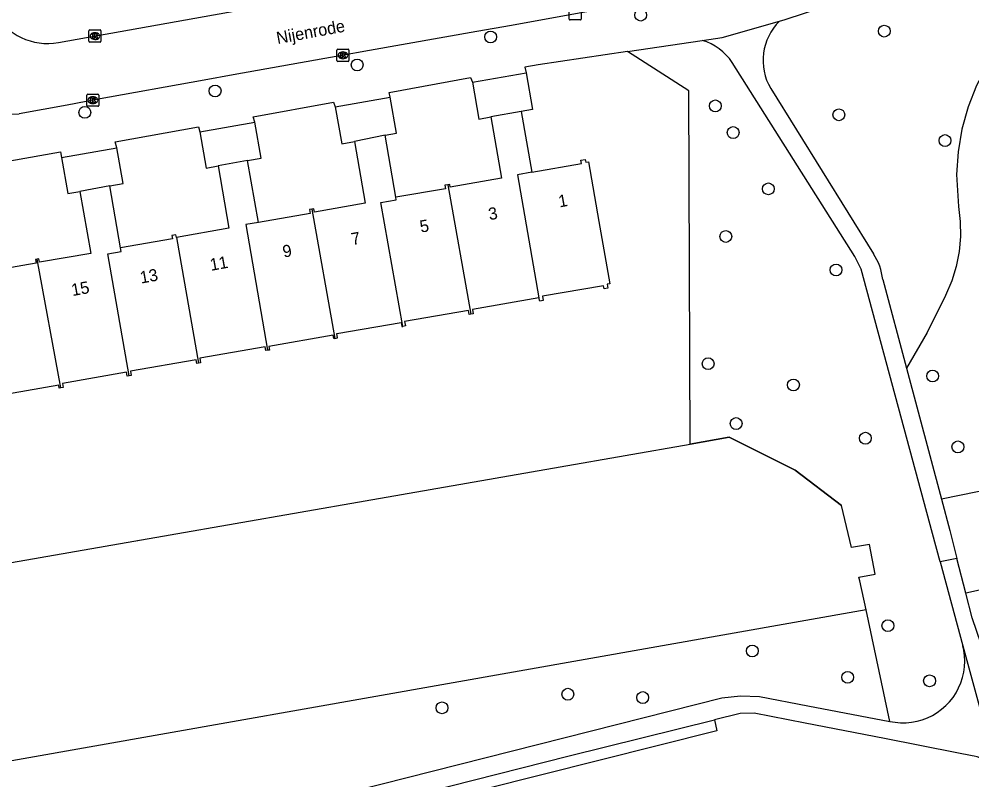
# Model space of a CAD drawing. Extents: x 157793 to 159380, y 380882 to 382313.
# Drawn here: x 158677.9 to 158756.6, y 381373.4 to 381436.2 of the extents above; entities that cross this region are included whole.
import ezdxf

# ---------------------------------------------------------------- set-up
doc = ezdxf.new("R2010")
doc.units = 0
for name, color, linetype in [('IMGEO_Boom', 7, 'Continuous'), ('IMGEO_Damwand', 7, 'Continuous'), ('IMGEO_Groenvoorziening', 7, 'Continuous'), ('IMGEO_Haag', 7, 'Continuous'), ('IMGEO_Kolk', 7, 'Continuous'), ('IMGEO_Openbare_ruimte_label', 7, 'Continuous'), ('IMGEO_Pand', 7, 'Continuous'), ('IMGEO_Pand_nummerreeks', 7, 'Continuous'), ('IMGEO_Rijbaan_lokaal_open', 7, 'Continuous'), ('IMGEO_Voetpad_halfverhard', 7, 'Continuous'), ('IMGEO_Voetpad_open', 7, 'Continuous'), ('IMGEO_Waterloop', 7, 'Continuous')]:
    doc.layers.add(name, color=color, linetype=linetype)

msp = doc.modelspace()

# ---------------------------------------------------------------- linework, layer by layer
at = {"layer": 'IMGEO_Boom'}
for centre in [(158729.214, 381436.553), (158749.328, 381435.233), (158716.822, 381434.752), (158705.805, 381432.439), (158694.075, 381430.293), (158683.319, 381428.523), (158735.381, 381429.061), (158745.58, 381428.325), (158736.85, 381426.86), (158754.343, 381426.2), (158739.757, 381422.212), (158736.244, 381418.282), (158745.345, 381415.516), (158734.784, 381407.777), (158753.321, 381406.763), (158741.827, 381406.025), (158737.096, 381402.836), (158747.77, 381401.625), (158755.409, 381400.911), (158749.628, 381386.151), (158738.431, 381384.066), (158746.304, 381381.89), (158753.069, 381381.599), (158723.202, 381380.491), (158729.383, 381380.217), (158712.81, 381379.369)]:
    msp.add_circle(centre, 0.489, dxfattribs=at)
at = {"layer": 'IMGEO_Damwand'}
msp.add_lwpolyline([(158663.495, 381388.975), (158733.304, 381401.146), (158736.516, 381401.706), (158741.973, 381398.991), (158745.795, 381396.06)], dxfattribs=at)
at = {"layer": 'IMGEO_Groenvoorziening'}
for points in [[(158762.779, 381442.893), (158763.054, 381442.001), (158763.085, 381441.144), (158762.799, 381439.894), (158762.332, 381439.04), (158757.839, 381432.412), (158756.957, 381430.735), (158756.255, 381428.974), (158755.74, 381427.15), (158755.419, 381425.282), (158755.296, 381423.391), (158755.452, 381420.769), (158755.603, 381419.53), (158755.624, 381418.281), (158755.514, 381417.037), (158755.274, 381415.812), (158754.908, 381414.618), (158754.384, 381413.398), (158752.865, 381410.361), (158751.156, 381407.409)], [(158733.304, 381401.146), (158733.197, 381430.298), (158728.121, 381433.547)], [(158764.452, 381398.704), (158754.045, 381396.605)], [(158766.081, 381391.035), (158756.061, 381388.847)], [(158749.774, 381378.253), (158747.821, 381387.467)]]:
    msp.add_lwpolyline(points, dxfattribs=at)
at = {"layer": 'IMGEO_Haag'}
msp.add_lwpolyline([(158735.299, 381378.383), (158735.511, 381377.481), (158692.041, 381366.547), (158690.987, 381366.071), (158690.173, 381364.881), (158688.175, 381363.955), (158670.355, 381359.262), (158670.151, 381360.137)], dxfattribs=at)
at = {"layer": 'IMGEO_Kolk'}
for p, q in [((158723.307, 381436.229), (158723.307, 381437.081)), ((158724.308, 381437.081), (158724.308, 381436.229)), ((158724.234, 381436.155), (158723.382, 381436.155)), ((158683.726, 381435.326), (158684.578, 381435.326)), ((158683.651, 381434.4), (158683.651, 381435.252)), ((158684.162, 381434.546), (158684.137, 381434.546)), ((158684.139, 381435.106), (158684.164, 381435.106)), ((158684.652, 381435.252), (158684.652, 381434.4)), ((158684.578, 381434.326), (158683.726, 381434.326)), ((158704.203, 381433.738), (158705.055, 381433.738)), ((158704.128, 381432.812), (158704.128, 381433.664)), ((158704.639, 381432.958), (158704.614, 381432.958)), ((158704.616, 381433.518), (158704.641, 381433.518)), ((158705.129, 381433.664), (158705.129, 381432.812)), ((158705.055, 381432.738), (158704.203, 381432.738)), ((158683.478, 381429.101), (158683.478, 381429.953)), ((158683.553, 381430.027), (158684.405, 381430.027)), ((158683.966, 381429.807), (158683.991, 381429.807)), ((158684.479, 381429.953), (158684.479, 381429.101)), ((158684.405, 381429.027), (158683.553, 381429.027)), ((158683.989, 381429.247), (158683.964, 381429.247))]:
    msp.add_line(p, q, dxfattribs=at)
for points in [[(158723.307, 381436.229), (158723.307, 381437.081)], [(158724.308, 381437.081), (158724.308, 381436.229)], [(158724.234, 381436.155), (158723.382, 381436.155)], [(158683.726, 381435.326), (158684.578, 381435.326)], [(158683.651, 381434.4), (158683.651, 381435.252)], [(158683.972, 381435.026), (158684.095, 381435.026), (158684.095, 381434.875), (158684.225, 381435.026), (158684.389, 381435.026), (158684.243, 381434.875), (158684.396, 381434.626), (158684.244, 381434.626), (158684.159, 381434.79), (158684.095, 381434.723), (158684.095, 381434.626), (158683.972, 381434.626), (158683.972, 381435.026)], [(158684.652, 381435.252), (158684.652, 381434.4)], [(158684.578, 381434.326), (158683.726, 381434.326)], [(158704.203, 381433.738), (158705.055, 381433.738)], [(158704.128, 381432.812), (158704.128, 381433.664)], [(158704.449, 381433.438), (158704.572, 381433.438), (158704.572, 381433.287), (158704.702, 381433.438), (158704.866, 381433.438), (158704.72, 381433.287), (158704.873, 381433.038), (158704.721, 381433.038), (158704.636, 381433.202), (158704.572, 381433.135), (158704.572, 381433.038), (158704.449, 381433.038), (158704.449, 381433.438)], [(158705.129, 381433.664), (158705.129, 381432.812)], [(158705.055, 381432.738), (158704.203, 381432.738)], [(158683.478, 381429.101), (158683.478, 381429.953)], [(158683.553, 381430.027), (158684.405, 381430.027)], [(158684.479, 381429.953), (158684.479, 381429.101)], [(158684.405, 381429.027), (158683.553, 381429.027)], [(158683.799, 381429.727), (158683.922, 381429.727), (158683.922, 381429.576), (158684.052, 381429.727), (158684.216, 381429.727), (158684.07, 381429.576), (158684.223, 381429.327), (158684.071, 381429.327), (158683.986, 381429.491), (158683.922, 381429.424), (158683.922, 381429.327), (158683.799, 381429.327), (158683.799, 381429.727)]]:
    msp.add_lwpolyline(points, dxfattribs=at)
for centre, start, end in [((158723.384, 381436.231), 181.55205, 268.44795), ((158723.384, 381436.231), 181.55205, 268.44795), ((158724.232, 381436.231), 271.55205, 358.44795), ((158724.232, 381436.231), 271.55205, 358.44795), ((158683.728, 381435.25), 91.55205, 178.44795), ((158683.728, 381435.25), 91.55205, 178.44795), ((158684.576, 381435.25), 1.55205, 88.44795), ((158684.576, 381435.25), 1.55205, 88.44795), ((158683.728, 381434.402), 181.55205, 268.44795), ((158683.728, 381434.402), 181.55205, 268.44795), ((158684.576, 381434.402), 271.55205, 358.44795), ((158684.576, 381434.402), 271.55205, 358.44795), ((158704.205, 381433.662), 91.55205, 178.44795), ((158704.205, 381433.662), 91.55205, 178.44795), ((158705.053, 381433.662), 1.55205, 88.44795), ((158705.053, 381433.662), 1.55205, 88.44795), ((158704.205, 381432.814), 181.55205, 268.44795), ((158704.205, 381432.814), 181.55205, 268.44795), ((158705.053, 381432.814), 271.55205, 358.44795), ((158705.053, 381432.814), 271.55205, 358.44795), ((158683.555, 381429.951), 91.55205, 178.44795), ((158683.555, 381429.951), 91.55205, 178.44795), ((158684.403, 381429.951), 1.55205, 88.44795), ((158684.403, 381429.951), 1.55205, 88.44795), ((158683.555, 381429.103), 181.55205, 268.44795), ((158683.555, 381429.103), 181.55205, 268.44795), ((158684.403, 381429.103), 271.55205, 358.44795), ((158684.403, 381429.103), 271.55205, 358.44795)]:
    msp.add_arc(centre, 0.0765, start, end, dxfattribs=at)
for centre, major_axis, ratio, start_param, end_param in [((158684.138, 381434.826), (-0.387, 0.002), 0.722429, 4.712389, 7.853982), ((158684.163, 381434.826), (-0.39, 0.002), 0.717154, 1.570796, 4.712389), ((158704.615, 381433.238), (-0.387, 0.002), 0.722429, 4.712389, 7.853982), ((158704.64, 381433.238), (-0.39, 0.002), 0.717154, 1.570796, 4.712389), ((158683.965, 381429.527), (-0.387, 0.002), 0.722429, 4.712389, 7.853982), ((158683.99, 381429.527), (-0.39, 0.002), 0.717154, 1.570796, 4.712389)]:
    msp.add_ellipse(centre, major_axis=major_axis, ratio=ratio, start_param=start_param, end_param=end_param, dxfattribs=at)
at = {"layer": 'IMGEO_Pand'}
for points in [[(158715.335, 381431.022), (158719.759, 381431.79)], [(158719.759, 381431.79), (158720.283, 381428.773), (158719.346, 381428.61)], [(158715.335, 381431.022), (158715.863, 381427.978), (158716.838, 381428.147)], [(158704.002, 381428.98), (158708.541, 381429.769)], [(158708.114, 381426.638), (158709.057, 381426.801), (158708.541, 381429.769)], [(158704.002, 381428.98), (158704.531, 381425.934), (158705.585, 381426.117)], [(158719.346, 381428.61), (158716.838, 381428.147)], [(158719.346, 381428.61), (158720.22, 381423.577)], [(158692.827, 381426.92), (158697.359, 381427.707)], [(158696.759, 381424.544), (158697.875, 381424.738), (158697.359, 381427.707)], [(158716.838, 381428.147), (158717.715, 381423.099), (158713.49, 381422.365), (158713.452, 381422.582), (158713.294, 381422.555)], [(158692.827, 381426.92), (158693.346, 381423.929), (158694.327, 381424.1)], [(158705.585, 381426.117), (158706.47, 381421.024), (158702.276, 381420.296), (158702.229, 381420.567), (158702.067, 381420.539)], [(158708.114, 381426.638), (158705.585, 381426.117)], [(158709.004, 381421.514), (158708.114, 381426.638)], [(158681.387, 381424.802), (158685.968, 381425.598)], [(158685.377, 381422.474), (158686.477, 381422.665), (158685.968, 381425.598)], [(158681.387, 381424.802), (158681.905, 381421.817), (158682.917, 381421.993)], [(158696.759, 381424.544), (158694.327, 381424.1)], [(158697.646, 381419.442), (158696.759, 381424.544)], [(158720.22, 381423.577), (158724.335, 381424.292), (158724.284, 381424.586), (158724.641, 381424.648), (158724.683, 381424.404), (158724.916, 381424.445), (158725.772, 381419.519), (158726.665, 381414.376), (158726.452, 381414.339), (158726.51, 381414.003), (158726.19, 381413.948), (158726.143, 381414.217), (158721.106, 381413.342), (158721.168, 381412.987), (158720.891, 381412.939), (158720.813, 381413.21)], [(158694.327, 381424.1), (158695.22, 381418.958), (158690.895, 381418.207)], [(158720.22, 381423.577), (158719.052, 381423.374), (158720.813, 381413.21)], [(158682.917, 381421.993), (158683.805, 381416.882), (158679.571, 381416.147), (158679.523, 381416.424), (158679.372, 381416.397)], [(158685.377, 381422.474), (158682.917, 381421.993)], [(158686.269, 381417.338), (158685.377, 381422.474)], [(158713.294, 381422.555), (158713.045, 381422.512), (158713.095, 381422.225), (158709.004, 381421.514)], [(158713.294, 381422.555), (158715.196, 381411.871)], [(158709.583, 381410.862), (158707.761, 381421.097), (158709.038, 381421.319), (158709.004, 381421.514)], [(158702.067, 381420.539), (158701.875, 381420.505), (158701.93, 381420.186), (158697.646, 381419.442)], [(158702.067, 381420.539), (158703.966, 381409.869)], [(158697.646, 381419.442), (158696.612, 381419.262), (158698.411, 381408.883)], [(158690.895, 381418.207), (158690.84, 381418.427), (158690.514, 381418.371), (158690.564, 381418.084), (158686.269, 381417.338)], [(158690.895, 381418.207), (158692.695, 381407.818)], [(158686.974, 381406.784), (158685.229, 381416.859), (158686.32, 381417.044), (158686.269, 381417.338)], [(158679.372, 381416.397), (158679.245, 381416.375), (158679.296, 381416.081), (158675.043, 381415.343)], [(158681.33, 381405.79), (158679.372, 381416.397)], [(158720.813, 381413.21), (158715.317, 381412.255), (158715.378, 381411.902), (158715.196, 381411.871)], [(158715.196, 381411.871), (158715.047, 381411.845), (158714.988, 381412.182), (158709.727, 381411.268), (158709.791, 381410.898), (158709.583, 381410.862)], [(158703.966, 381409.869), (158704.192, 381409.909), (158704.131, 381410.26), (158709.44, 381411.182), (158709.498, 381410.847), (158709.583, 381410.862)], [(158703.966, 381409.869), (158703.87, 381409.852), (158703.82, 381410.132), (158698.513, 381409.21), (158698.565, 381408.909), (158698.411, 381408.883)], [(158698.411, 381408.883), (158698.256, 381408.856), (158698.203, 381409.158), (158692.816, 381408.222), (158692.881, 381407.85), (158692.695, 381407.818)], [(158692.695, 381407.818), (158692.56, 381407.794), (158692.507, 381408.102), (158687.082, 381407.159), (158687.142, 381406.813), (158686.974, 381406.784)], [(158686.974, 381406.784), (158686.824, 381406.758), (158686.77, 381407.071), (158681.47, 381406.151), (158681.527, 381405.824), (158681.33, 381405.79)], [(158681.33, 381405.79), (158681.206, 381405.768), (158681.164, 381406.011), (158675.799, 381405.079), (158675.862, 381404.719), (158675.765, 381404.702)]]:
    msp.add_lwpolyline(points, dxfattribs=at)
at = {"layer": 'IMGEO_Rijbaan_lokaal_open'}
for points in [[(158729.405, 381437.662), (158723.522, 381436.604), (158718.561, 381435.697), (158715.682, 381435.213), (158706.812, 381433.639), (158704.378, 381433.192), (158695.571, 381431.627), (158693.185, 381431.197), (158684.271, 381429.582), (158681.857, 381429.13), (158677.887, 381428.402)], [(158681.138, 381434.287), (158698.259, 381437.35)]]:
    msp.add_lwpolyline(points, dxfattribs=at)
for centre, radius, start, end in [((158680.259, 381439.345), 5.133, 209.6258, 279.85629), ((158677.269, 381434.942), 6.569, 194.44522, 275.39791)]:
    msp.add_arc(centre, radius, start, end, dxfattribs=at)
at = {"layer": 'IMGEO_Voetpad_halfverhard'}
for points in [[(158753.938, 381391.427), (158753.308, 381393.755), (158747.412, 381415.584), (158746.898, 381416.638), (158736.778, 381432.653)], [(158739.953, 381430.502), (158748.435, 381416.846)], [(158749.198, 381414.721), (158751.156, 381407.409)], [(158751.156, 381407.409), (158754.045, 381396.605)], [(158754.045, 381396.605), (158754.736, 381394.022), (158755.333, 381391.691)], [(158755.333, 381391.691), (158754.22, 381391.48), (158753.938, 381391.427)], [(158753.938, 381391.427), (158755.813, 381384.493)], [(158756.061, 381388.847), (158755.333, 381391.691)], [(158757.693, 381383.574), (158756.585, 381386.799), (158756.061, 381388.847)], [(158749.774, 381378.253), (158750.222, 381378.174), (158750.676, 381378.135), (158751.131, 381378.137), (158751.585, 381378.18), (158752.032, 381378.263), (158752.471, 381378.385), (158752.897, 381378.547), (158753.307, 381378.745), (158753.697, 381378.98), (158754.065, 381379.248), (158754.407, 381379.549), (158754.721, 381379.878), (158755.005, 381380.234), (158755.255, 381380.615), (158755.471, 381381.016), (158755.649, 381381.435), (158755.79, 381381.868), (158755.892, 381382.311), (158755.953, 381382.763), (158755.974, 381383.218), (158755.954, 381383.672), (158755.894, 381384.124), (158755.813, 381384.493)], [(158755.813, 381384.493), (158758.803, 381373.475)], [(158690.583, 381368.708), (158709.939, 381373.612), (158735.92, 381380.195), (158737.465, 381380.362), (158739.018, 381380.305), (158743.009, 381379.544), (158749.774, 381378.253)], [(158758.803, 381373.475), (158758.724, 381373.707), (158758.624, 381373.931), (158758.504, 381374.146), (158758.366, 381374.349), (158758.21, 381374.538), (158758.038, 381374.714), (158757.851, 381374.872), (158757.65, 381375.014), (158757.438, 381375.137), (158757.215, 381375.241), (158756.985, 381375.324), (158756.747, 381375.387), (158756.576, 381375.418), (158755.324, 381375.664), (158749.36, 381376.834), (158742.788, 381378.109), (158738.592, 381378.923), (158737.433, 381378.912), (158735.299, 381378.383)], [(158691.82, 381367.419), (158723.3, 381375.409), (158735.299, 381378.383)]]:
    msp.add_lwpolyline(points, dxfattribs=at)
for centre, radius, start, end in [((158743.859, 381432.816), 4.54, 134.53532, 210.6407), ((158732.92, 381429.985), 4.691, 34.66246, 73.00384), ((158744.689, 381414.302), 4.528, 5.31495, 34.18729)]:
    msp.add_arc(centre, radius, start, end, dxfattribs=at)
at = {"layer": 'IMGEO_Voetpad_open'}
for points in [[(158740.675, 381436.052), (158741.158, 381436.188), (158751.899, 381439.743)], [(158734.291, 381434.471), (158735.947, 381434.719), (158740.675, 381436.052)], [(158728.121, 381433.547), (158734.291, 381434.471)], [(158728.121, 381433.547), (158720.75, 381432.443), (158719.651, 381432.253), (158719.759, 381431.79)], [(158708.541, 381429.769), (158708.46, 381430.174), (158715.168, 381431.404), (158715.335, 381431.022)], [(158697.359, 381427.707), (158697.23, 381428.155), (158703.858, 381429.376), (158704.002, 381428.98)], [(158685.968, 381425.598), (158685.82, 381426.099), (158692.708, 381427.326), (158692.827, 381426.92)], [(158674.701, 381423.604), (158674.621, 381424.079), (158681.308, 381425.279), (158681.387, 381424.802)]]:
    msp.add_lwpolyline(points, dxfattribs=at)
at = {"layer": 'IMGEO_Waterloop'}
for points in [[(158747.821, 381387.467), (158747.303, 381389.843), (158747.228, 381390.144), (158748.57, 381390.396), (158748.121, 381392.841), (158746.62, 381392.601), (158745.795, 381396.06), (158741.973, 381398.991), (158736.516, 381401.706), (158733.304, 381401.146)], [(158663.495, 381388.975), (158733.304, 381401.146)], [(158747.821, 381387.467), (158649.075, 381370.011), (158646.183, 381369.502)]]:
    msp.add_lwpolyline(points, dxfattribs=at)

# ---------------------------------------------------------------- texts
at = {"layer": 'IMGEO_Openbare_ruimte_label'}
msp.add_text('Nijenrode', height=1, rotation=10.48939, dxfattribs=at).set_placement((158699.235, 381434.16))
at = {"layer": 'IMGEO_Pand_nummerreeks'}
for s, rotation, p in [('1', 10.31174, (158722.512, 381420.675)), ('3', 10.31174, (158716.736, 381419.623)), ('5', 10.31174, (158711.071, 381418.592)), ('7', 10.31324, (158705.408, 381417.561)), ('9', 10.31324, (158699.744, 381416.53)), ('11', 10.31174, (158693.738, 381415.439)), ('13', 10.31174, (158687.961, 381414.388)), ('15', 10.31174, (158682.297, 381413.357))]:
    msp.add_text(s, height=1, rotation=rotation, dxfattribs=at).set_placement(p)

doc.saveas('drawing.dxf')
